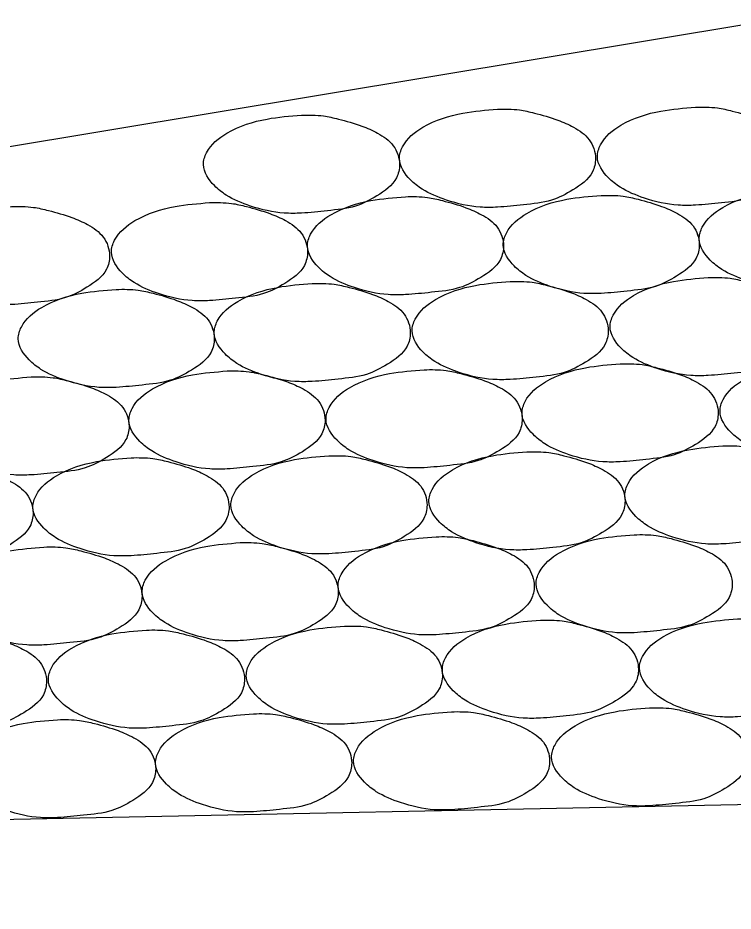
# Model space of a CAD drawing. Extents: x 60325 to 61047, y 53669 to 53767.
# Drawn here: x 60525.324 to 60526.463, y 53733.327 to 53734.751 of the extents above; entities that cross this region are included whole.
import ezdxf

# ---------------------------------------------------------------- set-up
doc = ezdxf.new("R2010")
doc.units = 0
doc.layers.add('R_Border Prem', color=7, linetype='Continuous')

msp = doc.modelspace()

# ---------------------------------------------------------------- linework, layer by layer
at = {"layer": 'R_Border Prem'}
for p in [(60526.5451, 53734.7512), (60571.5451, 53734.3978)]:
    msp.add_line(p, (60517.9991, 53733.3269), dxfattribs=at)
for points in [[(60526.0879, 53734.6057), (60526.0329, 53734.5994), (60525.9691, 53734.5769), (60525.9366, 53734.5457), (60525.9316, 53734.5269), (60525.9491, 53734.4932), (60525.9679, 53734.4782), (60526.0066, 53734.4607), (60526.0604, 53734.4494), (60526.0879, 53734.4494), (60526.1291, 53734.4532), (60526.1741, 53734.4607), (60526.2079, 53734.4769), (60526.2391, 53734.5057), (60526.2441, 53734.5269), (60526.2341, 53734.5569), (60526.2091, 53734.5769), (60526.1841, 53734.5882), (60526.1466, 53734.5994), (60526.1229, 53734.6044), (60526.0879, 53734.6057)], [(60526.4034, 53734.6088), (60526.3484, 53734.6026), (60526.2846, 53734.5801), (60526.2521, 53734.5488), (60526.2471, 53734.5301), (60526.2646, 53734.4963), (60526.2834, 53734.4813), (60526.3221, 53734.4638), (60526.3759, 53734.4526), (60526.4034, 53734.4526), (60526.4446, 53734.4563), (60526.4896, 53734.4638), (60526.5234, 53734.4801), (60526.5546, 53734.5088), (60526.5596, 53734.5301), (60526.5496, 53734.5601), (60526.5246, 53734.5801), (60526.4996, 53734.5913), (60526.4621, 53734.6026), (60526.4384, 53734.6076), (60526.4034, 53734.6088)], [(60525.7756, 53734.5962), (60525.7206, 53734.5899), (60525.6568, 53734.5674), (60525.6243, 53734.5362), (60525.6193, 53734.5174), (60525.6368, 53734.4837), (60525.6556, 53734.4687), (60525.6943, 53734.4512), (60525.7481, 53734.4399), (60525.7756, 53734.4399), (60525.8168, 53734.4437), (60525.8618, 53734.4512), (60525.8956, 53734.4674), (60525.9268, 53734.4962), (60525.9318, 53734.5174), (60525.9218, 53734.5474), (60525.8968, 53734.5674), (60525.8718, 53734.5787), (60525.8343, 53734.5899), (60525.8106, 53734.5949), (60525.7756, 53734.5962)], [(60526.5655, 53734.4776), (60526.5105, 53734.4713), (60526.4468, 53734.4488), (60526.4143, 53734.4176), (60526.4093, 53734.3988), (60526.4268, 53734.3651), (60526.4455, 53734.3501), (60526.4843, 53734.3326), (60526.538, 53734.3213), (60526.5655, 53734.3213), (60526.6068, 53734.3251), (60526.6518, 53734.3326), (60526.6855, 53734.3488), (60526.7168, 53734.3776), (60526.7218, 53734.3988), (60526.7118, 53734.4288), (60526.6868, 53734.4488), (60526.6618, 53734.4601), (60526.6243, 53734.4713), (60526.6005, 53734.4763), (60526.5655, 53734.4776)], [(60525.629, 53734.4566), (60525.574, 53734.4504), (60525.5102, 53734.4279), (60525.4777, 53734.3966), (60525.4727, 53734.3779), (60525.4902, 53734.3441), (60525.509, 53734.3291), (60525.5477, 53734.3116), (60525.6015, 53734.3004), (60525.629, 53734.3004), (60525.6702, 53734.3041), (60525.7152, 53734.3116), (60525.749, 53734.3279), (60525.7802, 53734.3566), (60525.7852, 53734.3779), (60525.7752, 53734.4079), (60525.7502, 53734.4279), (60525.7252, 53734.4391), (60525.6877, 53734.4504), (60525.664, 53734.4554), (60525.629, 53734.4566)], [(60525.9413, 53734.4661), (60525.8863, 53734.4599), (60525.8225, 53734.4374), (60525.79, 53734.4061), (60525.785, 53734.3874), (60525.8025, 53734.3536), (60525.8213, 53734.3386), (60525.86, 53734.3211), (60525.9138, 53734.3099), (60525.9413, 53734.3099), (60525.9825, 53734.3136), (60526.0275, 53734.3211), (60526.0613, 53734.3374), (60526.0925, 53734.3661), (60526.0975, 53734.3874), (60526.0875, 53734.4174), (60526.0625, 53734.4374), (60526.0375, 53734.4486), (60526, 53734.4599), (60525.9763, 53734.4649), (60525.9413, 53734.4661)], [(60526.2532, 53734.4681), (60526.1982, 53734.4619), (60526.1345, 53734.4394), (60526.102, 53734.4081), (60526.097, 53734.3894), (60526.1145, 53734.3556), (60526.1332, 53734.3406), (60526.172, 53734.3231), (60526.2257, 53734.3119), (60526.2532, 53734.3119), (60526.2945, 53734.3156), (60526.3395, 53734.3231), (60526.3732, 53734.3394), (60526.4045, 53734.3681), (60526.4095, 53734.3894), (60526.3995, 53734.4194), (60526.3745, 53734.4394), (60526.3495, 53734.4506), (60526.312, 53734.4619), (60526.2882, 53734.4669), (60526.2532, 53734.4681)], [(60525.3135, 53734.4503), (60525.2585, 53734.4441), (60525.1947, 53734.4216), (60525.1622, 53734.3903), (60525.1572, 53734.3716), (60525.1747, 53734.3378), (60525.1935, 53734.3228), (60525.2322, 53734.3053), (60525.286, 53734.2941), (60525.3135, 53734.2941), (60525.3547, 53734.2978), (60525.3997, 53734.3053), (60525.4335, 53734.3216), (60525.4647, 53734.3503), (60525.4697, 53734.3716), (60525.4597, 53734.4016), (60525.4347, 53734.4216), (60525.4097, 53734.4328), (60525.3722, 53734.4441), (60525.3485, 53734.4491), (60525.3135, 53734.4503)], [(60525.7926, 53734.3278), (60525.7376, 53734.3215), (60525.6739, 53734.299), (60525.6414, 53734.2678), (60525.6364, 53734.249), (60525.6539, 53734.2153), (60525.6726, 53734.2003), (60525.7114, 53734.1828), (60525.7651, 53734.1715), (60525.7926, 53734.1715), (60525.8339, 53734.1753), (60525.8789, 53734.1828), (60525.9126, 53734.199), (60525.9439, 53734.2278), (60525.9489, 53734.249), (60525.9389, 53734.279), (60525.9139, 53734.299), (60525.8889, 53734.3103), (60525.8514, 53734.3215), (60525.8276, 53734.3265), (60525.7926, 53734.3278)], [(60526.1081, 53734.3309), (60526.0531, 53734.3247), (60525.9893, 53734.3022), (60525.9568, 53734.2709), (60525.9518, 53734.2522), (60525.9693, 53734.2184), (60525.9881, 53734.2034), (60526.0268, 53734.1859), (60526.0806, 53734.1747), (60526.1081, 53734.1747), (60526.1493, 53734.1784), (60526.1943, 53734.1859), (60526.2281, 53734.2022), (60526.2593, 53734.2309), (60526.2643, 53734.2522), (60526.2543, 53734.2822), (60526.2293, 53734.3022), (60526.2043, 53734.3134), (60526.1668, 53734.3247), (60526.1431, 53734.3297), (60526.1081, 53734.3309)], [(60526.4236, 53734.3372), (60526.3686, 53734.331), (60526.3048, 53734.3085), (60526.2723, 53734.2772), (60526.2673, 53734.2585), (60526.2848, 53734.2247), (60526.3036, 53734.2097), (60526.3423, 53734.1922), (60526.3961, 53734.181), (60526.4236, 53734.181), (60526.4648, 53734.1847), (60526.5098, 53734.1922), (60526.5436, 53734.2085), (60526.5748, 53734.2372), (60526.5798, 53734.2585), (60526.5698, 53734.2885), (60526.5448, 53734.3085), (60526.5198, 53734.3197), (60526.4823, 53734.331), (60526.4586, 53734.336), (60526.4236, 53734.3372)], [(60525.4803, 53734.3183), (60525.4253, 53734.3121), (60525.3616, 53734.2896), (60525.3291, 53734.2583), (60525.3241, 53734.2396), (60525.3416, 53734.2058), (60525.3603, 53734.1908), (60525.3991, 53734.1733), (60525.4528, 53734.1621), (60525.4803, 53734.1621), (60525.5216, 53734.1658), (60525.5666, 53734.1733), (60525.6003, 53734.1896), (60525.6316, 53734.2183), (60525.6366, 53734.2396), (60525.6266, 53734.2696), (60525.6016, 53734.2896), (60525.5766, 53734.3008), (60525.5391, 53734.3121), (60525.5153, 53734.3171), (60525.4803, 53734.3183)], [(60526.2833, 53734.1997), (60526.2283, 53734.1934), (60526.1645, 53734.1709), (60526.132, 53734.1397), (60526.127, 53734.1209), (60526.1445, 53734.0872), (60526.1633, 53734.0722), (60526.202, 53734.0547), (60526.2558, 53734.0434), (60526.2833, 53734.0434), (60526.3245, 53734.0472), (60526.3695, 53734.0547), (60526.4033, 53734.0709), (60526.4345, 53734.0997), (60526.4395, 53734.1209), (60526.4295, 53734.1509), (60526.4045, 53734.1709), (60526.3795, 53734.1822), (60526.342, 53734.1934), (60526.3183, 53734.1984), (60526.2833, 53734.1997)], [(60526.5988, 53734.2028), (60526.5438, 53734.1966), (60526.48, 53734.1741), (60526.4475, 53734.1428), (60526.4425, 53734.1241), (60526.46, 53734.0903), (60526.4788, 53734.0753), (60526.5175, 53734.0578), (60526.5713, 53734.0466), (60526.5988, 53734.0466), (60526.64, 53734.0503), (60526.685, 53734.0578), (60526.7188, 53734.0741), (60526.75, 53734.1028), (60526.755, 53734.1241), (60526.745, 53734.1541), (60526.72, 53734.1741), (60526.695, 53734.1853), (60526.6575, 53734.1966), (60526.6338, 53734.2016), (60526.5988, 53734.2028)], [(60525.6569, 53734.1882), (60525.6019, 53734.182), (60525.5381, 53734.1595), (60525.5056, 53734.1282), (60525.5006, 53734.1095), (60525.5181, 53734.0757), (60525.5369, 53734.0607), (60525.5756, 53734.0432), (60525.6294, 53734.032), (60525.6569, 53734.032), (60525.6981, 53734.0357), (60525.7431, 53734.0432), (60525.7769, 53734.0595), (60525.8081, 53734.0882), (60525.8131, 53734.1095), (60525.8031, 53734.1395), (60525.7781, 53734.1595), (60525.7531, 53734.1707), (60525.7156, 53734.182), (60525.6919, 53734.187), (60525.6569, 53734.1882)], [(60525.971, 53734.1902), (60525.916, 53734.184), (60525.8522, 53734.1615), (60525.8197, 53734.1302), (60525.8147, 53734.1115), (60525.8322, 53734.0777), (60525.851, 53734.0627), (60525.8897, 53734.0452), (60525.9435, 53734.034), (60525.971, 53734.034), (60526.0122, 53734.0377), (60526.0572, 53734.0452), (60526.091, 53734.0615), (60526.1222, 53734.0902), (60526.1272, 53734.1115), (60526.1172, 53734.1415), (60526.0922, 53734.1615), (60526.0672, 53734.1727), (60526.0297, 53734.184), (60526.006, 53734.189), (60525.971, 53734.1902)], [(60525.3446, 53734.1787), (60525.2896, 53734.1725), (60525.2258, 53734.15), (60525.1933, 53734.1187), (60525.1883, 53734.1), (60525.2058, 53734.0662), (60525.2246, 53734.0512), (60525.2633, 53734.0337), (60525.3171, 53734.0225), (60525.3446, 53734.0225), (60525.3858, 53734.0262), (60525.4308, 53734.0337), (60525.4646, 53734.05), (60525.4958, 53734.0787), (60525.5008, 53734.1), (60525.4908, 53734.13), (60525.4658, 53734.15), (60525.4408, 53734.1612), (60525.4033, 53734.1725), (60525.3796, 53734.1775), (60525.3446, 53734.1787)], [(60526.1348, 53734.0593), (60526.0798, 53734.0531), (60526.0161, 53734.0306), (60525.9836, 53733.9993), (60525.9786, 53733.9806), (60525.9961, 53733.9468), (60526.0148, 53733.9318), (60526.0536, 53733.9143), (60526.1073, 53733.9031), (60526.1348, 53733.9031), (60526.1761, 53733.9068), (60526.2211, 53733.9143), (60526.2548, 53733.9306), (60526.2861, 53733.9593), (60526.2911, 53733.9806), (60526.2811, 53734.0106), (60526.2561, 53734.0306), (60526.2311, 53734.0418), (60526.1936, 53734.0531), (60526.1698, 53734.0581), (60526.1348, 53734.0593)], [(60526.4471, 53734.0688), (60526.3921, 53734.0625), (60526.3284, 53734.04), (60526.2959, 53734.0088), (60526.2909, 53733.99), (60526.3084, 53733.9563), (60526.3271, 53733.9413), (60526.3659, 53733.9238), (60526.4196, 53733.9125), (60526.4471, 53733.9125), (60526.4884, 53733.9163), (60526.5334, 53733.9238), (60526.5671, 53733.94), (60526.5984, 53733.9688), (60526.6034, 53733.99), (60526.5934, 53734.02), (60526.5684, 53734.04), (60526.5434, 53734.0513), (60526.5059, 53734.0625), (60526.4821, 53734.0675), (60526.4471, 53734.0688)], [(60525.5039, 53734.0499), (60525.4489, 53734.0436), (60525.3851, 53734.0211), (60525.3526, 53733.9899), (60525.3476, 53733.9711), (60525.3651, 53733.9374), (60525.3839, 53733.9224), (60525.4226, 53733.9049), (60525.4764, 53733.8936), (60525.5039, 53733.8936), (60525.5451, 53733.8974), (60525.5901, 53733.9049), (60525.6239, 53733.9211), (60525.6551, 53733.9499), (60525.6601, 53733.9711), (60525.6501, 53734.0011), (60525.6251, 53734.0211), (60525.6001, 53734.0324), (60525.5626, 53734.0436), (60525.5389, 53734.0486), (60525.5039, 53734.0499)], [(60525.8193, 53734.053), (60525.7643, 53734.0468), (60525.7006, 53734.0243), (60525.6681, 53733.993), (60525.6631, 53733.9743), (60525.6806, 53733.9405), (60525.6993, 53733.9255), (60525.7381, 53733.908), (60525.7918, 53733.8968), (60525.8193, 53733.8968), (60525.8606, 53733.9005), (60525.9056, 53733.908), (60525.9393, 53733.9243), (60525.9706, 53733.953), (60525.9756, 53733.9743), (60525.9656, 53734.0043), (60525.9406, 53734.0243), (60525.9156, 53734.0355), (60525.8781, 53734.0468), (60525.8543, 53734.0518), (60525.8193, 53734.053)], [(60525.1916, 53734.0404), (60525.1366, 53734.0342), (60525.0728, 53734.0117), (60525.0403, 53733.9804), (60525.0353, 53733.9617), (60525.0528, 53733.9279), (60525.0716, 53733.9129), (60525.1103, 53733.8954), (60525.1641, 53733.8842), (60525.1916, 53733.8842), (60525.2328, 53733.8879), (60525.2778, 53733.8954), (60525.3116, 53733.9117), (60525.3428, 53733.9404), (60525.3478, 53733.9617), (60525.3378, 53733.9917), (60525.3128, 53734.0117), (60525.2878, 53734.0229), (60525.2503, 53734.0342), (60525.2266, 53734.0392), (60525.1916, 53734.0404)], [(60525.9902, 53733.9239), (60525.9352, 53733.9177), (60525.8714, 53733.8952), (60525.8389, 53733.8639), (60525.8339, 53733.8452), (60525.8514, 53733.8114), (60525.8702, 53733.7964), (60525.9089, 53733.7789), (60525.9627, 53733.7677), (60525.9902, 53733.7677), (60526.0314, 53733.7714), (60526.0764, 53733.7789), (60526.1102, 53733.7952), (60526.1414, 53733.8239), (60526.1464, 53733.8452), (60526.1364, 53733.8752), (60526.1114, 53733.8952), (60526.0864, 53733.9064), (60526.0489, 53733.9177), (60526.0252, 53733.9227), (60525.9902, 53733.9239)], [(60526.3057, 53733.9271), (60526.2507, 53733.9209), (60526.1869, 53733.8984), (60526.1544, 53733.8671), (60526.1494, 53733.8484), (60526.1669, 53733.8146), (60526.1857, 53733.7996), (60526.2244, 53733.7821), (60526.2782, 53733.7709), (60526.3057, 53733.7709), (60526.3469, 53733.7746), (60526.3919, 53733.7821), (60526.4257, 53733.7984), (60526.4569, 53733.8271), (60526.4619, 53733.8484), (60526.4519, 53733.8784), (60526.4269, 53733.8984), (60526.4019, 53733.9096), (60526.3644, 53733.9209), (60526.3407, 53733.9259), (60526.3057, 53733.9271)], [(60525.3652, 53733.9075), (60525.3102, 53733.9013), (60525.2464, 53733.8788), (60525.2139, 53733.8475), (60525.2089, 53733.8288), (60525.2264, 53733.795), (60525.2452, 53733.78), (60525.2839, 53733.7625), (60525.3377, 53733.7513), (60525.3652, 53733.7513), (60525.4064, 53733.755), (60525.4514, 53733.7625), (60525.4852, 53733.7788), (60525.5164, 53733.8075), (60525.5214, 53733.8288), (60525.5114, 53733.8588), (60525.4864, 53733.8788), (60525.4614, 53733.89), (60525.4239, 53733.9013), (60525.4002, 53733.9063), (60525.3652, 53733.9075)], [(60525.6779, 53733.9145), (60525.6229, 53733.9082), (60525.5591, 53733.8857), (60525.5266, 53733.8545), (60525.5216, 53733.8357), (60525.5391, 53733.802), (60525.5579, 53733.787), (60525.5966, 53733.7695), (60525.6504, 53733.7582), (60525.6779, 53733.7582), (60525.7191, 53733.762), (60525.7641, 53733.7695), (60525.7979, 53733.7857), (60525.8291, 53733.8145), (60525.8341, 53733.8357), (60525.8241, 53733.8657), (60525.7991, 53733.8857), (60525.7741, 53733.897), (60525.7366, 53733.9082), (60525.7129, 53733.9132), (60525.6779, 53733.9145)], [(60526.1562, 53733.7909), (60526.1012, 53733.7847), (60526.0375, 53733.7622), (60526.005, 53733.7309), (60526, 53733.7122), (60526.0175, 53733.6784), (60526.0362, 53733.6634), (60526.075, 53733.6459), (60526.1287, 53733.6347), (60526.1562, 53733.6347), (60526.1975, 53733.6384), (60526.2425, 53733.6459), (60526.2762, 53733.6622), (60526.3075, 53733.6909), (60526.3125, 53733.7122), (60526.3025, 53733.7422), (60526.2775, 53733.7622), (60526.2525, 53733.7734), (60526.215, 53733.7847), (60526.1912, 53733.7897), (60526.1562, 53733.7909)], [(60526.4703, 53733.7929), (60526.4153, 53733.7867), (60526.3516, 53733.7642), (60526.3191, 53733.7329), (60526.3141, 53733.7142), (60526.3316, 53733.6804), (60526.3503, 53733.6654), (60526.3891, 53733.6479), (60526.4428, 53733.6367), (60526.4703, 53733.6367), (60526.5116, 53733.6404), (60526.5566, 53733.6479), (60526.5903, 53733.6642), (60526.6216, 53733.6929), (60526.6266, 53733.7142), (60526.6166, 53733.7442), (60526.5916, 53733.7642), (60526.5666, 53733.7754), (60526.5291, 53733.7867), (60526.5053, 53733.7917), (60526.4703, 53733.7929)], [(60525.5284, 53733.7751), (60525.4734, 53733.7689), (60525.4097, 53733.7464), (60525.3772, 53733.7151), (60525.3722, 53733.6964), (60525.3897, 53733.6626), (60525.4084, 53733.6476), (60525.4472, 53733.6301), (60525.5009, 53733.6189), (60525.5284, 53733.6189), (60525.5697, 53733.6226), (60525.6147, 53733.6301), (60525.6484, 53733.6464), (60525.6797, 53733.6751), (60525.6847, 53733.6964), (60525.6747, 53733.7264), (60525.6497, 53733.7464), (60525.6247, 53733.7576), (60525.5872, 53733.7689), (60525.5634, 53733.7739), (60525.5284, 53733.7751)], [(60525.8439, 53733.7814), (60525.7889, 53733.7752), (60525.7251, 53733.7527), (60525.6926, 53733.7214), (60525.6876, 53733.7027), (60525.7051, 53733.6689), (60525.7239, 53733.6539), (60525.7626, 53733.6364), (60525.8164, 53733.6252), (60525.8439, 53733.6252), (60525.8851, 53733.6289), (60525.9301, 53733.6364), (60525.9639, 53733.6527), (60525.9951, 53733.6814), (60526.0001, 53733.7027), (60525.9901, 53733.7327), (60525.9651, 53733.7527), (60525.9401, 53733.7639), (60525.9026, 53733.7752), (60525.8789, 53733.7802), (60525.8439, 53733.7814)], [(60525.2129, 53733.772), (60525.1579, 53733.7657), (60525.0942, 53733.7432), (60525.0617, 53733.712), (60525.0567, 53733.6932), (60525.0742, 53733.6595), (60525.0929, 53733.6445), (60525.1317, 53733.627), (60525.1854, 53733.6157), (60525.2129, 53733.6157), (60525.2542, 53733.6195), (60525.2992, 53733.627), (60525.3329, 53733.6432), (60525.3642, 53733.672), (60525.3692, 53733.6932), (60525.3592, 53733.7232), (60525.3342, 53733.7432), (60525.3092, 53733.7545), (60525.2717, 53733.7657), (60525.2479, 53733.7707), (60525.2129, 53733.772)], [(60526.0147, 53733.6449), (60525.9597, 53733.6386), (60525.896, 53733.6161), (60525.8635, 53733.5849), (60525.8585, 53733.5661), (60525.876, 53733.5324), (60525.8947, 53733.5174), (60525.9335, 53733.4999), (60525.9872, 53733.4886), (60526.0147, 53733.4886), (60526.056, 53733.4924), (60526.101, 53733.4999), (60526.1347, 53733.5161), (60526.166, 53733.5449), (60526.171, 53733.5661), (60526.161, 53733.5961), (60526.136, 53733.6161), (60526.111, 53733.6274), (60526.0735, 53733.6386), (60526.0497, 53733.6436), (60526.0147, 53733.6449)], [(60526.3302, 53733.6512), (60526.2752, 53733.6449), (60526.2115, 53733.6224), (60526.179, 53733.5912), (60526.174, 53733.5724), (60526.1915, 53733.5387), (60526.2102, 53733.5237), (60526.249, 53733.5062), (60526.3027, 53733.4949), (60526.3302, 53733.4949), (60526.3715, 53733.4987), (60526.4165, 53733.5062), (60526.4502, 53733.5224), (60526.4815, 53733.5512), (60526.4865, 53733.5724), (60526.4765, 53733.6024), (60526.4515, 53733.6224), (60526.4265, 53733.6337), (60526.389, 53733.6449), (60526.3652, 53733.6499), (60526.3302, 53733.6512)], [(60525.3869, 53733.6322), (60525.3319, 53733.626), (60525.2682, 53733.6035), (60525.2357, 53733.5722), (60525.2307, 53733.5535), (60525.2482, 53733.5197), (60525.2669, 53733.5047), (60525.3057, 53733.4872), (60525.3594, 53733.476), (60525.3869, 53733.476), (60525.4282, 53733.4797), (60525.4732, 53733.4872), (60525.5069, 53733.5035), (60525.5382, 53733.5322), (60525.5432, 53733.5535), (60525.5332, 53733.5835), (60525.5082, 53733.6035), (60525.4832, 53733.6147), (60525.4457, 53733.626), (60525.4219, 53733.631), (60525.3869, 53733.6322)], [(60525.6993, 53733.6417), (60525.6443, 53733.6355), (60525.5805, 53733.613), (60525.548, 53733.5817), (60525.543, 53733.563), (60525.5605, 53733.5292), (60525.5793, 53733.5142), (60525.618, 53733.4967), (60525.6718, 53733.4855), (60525.6993, 53733.4855), (60525.7405, 53733.4892), (60525.7855, 53733.4967), (60525.8193, 53733.513), (60525.8505, 53733.5417), (60525.8555, 53733.563), (60525.8455, 53733.593), (60525.8205, 53733.613), (60525.7955, 53733.6242), (60525.758, 53733.6355), (60525.7343, 53733.6405), (60525.6993, 53733.6417)]]:
    msp.add_spline(points, degree=3, dxfattribs=at)

doc.saveas('drawing.dxf')
